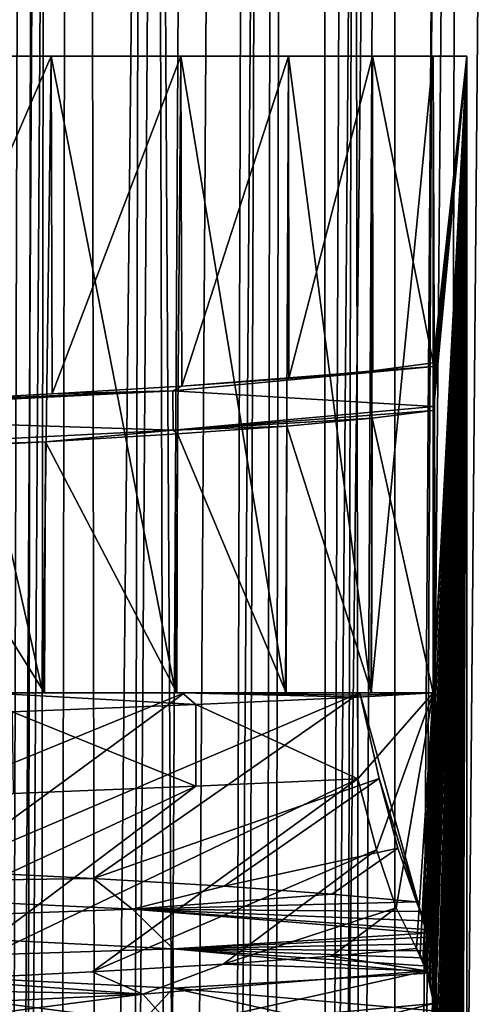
# Model space of a CAD drawing. Header units: millimetres. Extents: x -39 to 39, y -2 to 145.
# Tile 519 of 656: x 11.55 to 12.99, y 64.02 to 67.11. Entities that reach past the tile are written whole.
import ezdxf

# ---------------------------------------------------------------- set-up
doc = ezdxf.new("R2010")
doc.units = ezdxf.units.MM
doc.header["$LTSCALE"] = 65.185185
for name, color, linetype in [('12', 7, 'CONTINUOUS'), ('14', 7, 'CONTINUOUS'), ('457', 7, 'CONTINUOUS'), ('458', 7, 'CONTINUOUS'), ('459', 7, 'CONTINUOUS'), ('460', 7, 'CONTINUOUS'), ('49', 7, 'CONTINUOUS'), ('528', 7, 'CONTINUOUS'), ('529', 7, 'CONTINUOUS'), ('53', 7, 'CONTINUOUS'), ('615', 7, 'CONTINUOUS'), ('616', 7, 'CONTINUOUS'), ('617', 7, 'CONTINUOUS'), ('75', 7, 'CONTINUOUS'), ('83', 7, 'CONTINUOUS')]:
    doc.layers.add(name, color=color, linetype=linetype)

msp = doc.modelspace()

# ---------------------------------------------------------------- linework, layer by layer
at = {"layer": '12', "color": 7, "linetype": 'Continuous'}
for points in [[(11.6881, 121, 12.475), (10.8427, 121, 13.2165), (11.4562, 38.299, 12.2963), (11.6881, 121, 12.475)], [(11.216, 38.2987, -12.5158), (11.6796, 121, -12.483), (11.5869, 38.299, -12.1732), (11.216, 38.2987, -12.5158)], [(11.8202, 38.299, 11.9468), (11.6881, 121, 12.475), (11.4562, 38.299, 12.2963), (11.8202, 38.299, 11.9468)], [(11.6796, 121, -12.483), (12.475, 121, -11.6881), (11.5869, 38.299, -12.1732), (11.6796, 121, -12.483)], [(11.5869, 38.299, -12.1732), (12.475, 121, -11.6881), (11.9473, 38.299, -11.8197), (11.5869, 38.299, -12.1732)], [(12.483, 121, 11.6796), (11.6881, 121, 12.475), (12.1735, 38.299, 11.5866), (12.483, 121, 11.6796)], [(12.1735, 38.299, 11.5866), (11.6881, 121, 12.475), (11.8202, 38.299, 11.9468), (12.1735, 38.299, 11.5866)], [(11.9473, 38.299, -11.8197), (12.475, 121, -11.6881), (12.297, 38.299, -11.4554), (11.9473, 38.299, -11.8197)], [(12.5158, 38.2987, 11.216), (12.483, 121, 11.6796), (12.1735, 38.299, 11.5866), (12.5158, 38.2987, 11.216)], [(12.475, 121, -11.6881), (13.2165, 121, -10.8427), (12.297, 38.299, -11.4554), (12.475, 121, -11.6881)], [(12.297, 38.299, -11.4554), (13.2165, 121, -10.8427), (12.6355, 38.299, -11.0809), (12.297, 38.299, -11.4554)], [(12.6355, 38.299, -11.0809), (13.2165, 121, -10.8427), (12.9627, 38.299, -10.6964), (12.6355, 38.299, -11.0809)], [(12.9627, 38.299, -10.6964), (13.2165, 121, -10.8427), (13.2781, 38.299, -10.3022), (12.9627, 38.299, -10.6964)]]:
    msp.add_3dface(points, dxfattribs=at)
at = {"layer": '14', "color": 7, "linetype": 'Continuous'}
for points in [[(11.082, 144.3929, -10.6533), (11.33, 60.1989, -9.6632), (11.8066, 144.3929, -9.8442), (11.082, 144.3929, -10.6533)], [(11.5657, 60.1989, 9.3798), (11.2153, 60.1989, 9.7961), (11.7292, 144.3929, 9.9362), (11.5657, 60.1989, 9.3798)], [(11.7292, 144.3929, 9.9362), (11.2153, 60.1989, 9.7961), (11.3665, 144.3929, 10.3492), (11.7292, 144.3929, 9.9362)], [(11.33, 60.1989, -9.6632), (11.6752, 60.1989, -9.2431), (11.8066, 144.3929, -9.8442), (11.33, 60.1989, -9.6632)], [(11.9005, 60.1989, 8.9512), (11.5657, 60.1989, 9.3798), (12.0961, 144.3929, 9.4862), (11.9005, 60.1989, 8.9512)], [(12.0961, 144.3929, 9.4862), (11.5657, 60.1989, 9.3798), (11.7292, 144.3929, 9.9362), (12.0961, 144.3929, 9.4862)], [(11.6752, 60.1989, -9.2431), (12.0049, 60.1989, -8.8107), (11.8066, 144.3929, -9.8442), (11.6752, 60.1989, -9.2431)], [(11.8066, 144.3929, -9.8442), (12.0049, 60.1989, -8.8107), (12.4692, 144.3929, -8.9901), (11.8066, 144.3929, -9.8442)], [(12.2195, 60.1989, 8.5106), (11.9005, 60.1989, 8.9512), (12.465, 144.3929, 8.9959), (12.2195, 60.1989, 8.5106)], [(12.465, 144.3929, 8.9959), (11.9005, 60.1989, 8.9512), (12.0961, 144.3929, 9.4862), (12.465, 144.3929, 8.9959)], [(12.0049, 60.1989, -8.8107), (12.3185, 60.1989, -8.3666), (12.4692, 144.3929, -8.9901), (12.0049, 60.1989, -8.8107)], [(12.5221, 60.1989, 8.0588), (12.2195, 60.1989, 8.5106), (12.8333, 144.3929, 8.4622), (12.5221, 60.1989, 8.0588)], [(12.8333, 144.3929, 8.4622), (12.2195, 60.1989, 8.5106), (12.465, 144.3929, 8.9959), (12.8333, 144.3929, 8.4622)], [(12.3185, 60.1989, -8.3666), (12.6157, 60.1989, -7.9114), (12.4692, 144.3929, -8.9901), (12.3185, 60.1989, -8.3666)], [(12.4692, 144.3929, -8.9901), (12.6157, 60.1989, -7.9114), (13.0678, 144.3929, -8.0954), (12.4692, 144.3929, -8.9901)], [(12.8079, 60.1989, 7.5963), (12.5221, 60.1989, 8.0588), (13.1987, 144.3929, 7.8802), (12.8079, 60.1989, 7.5963)], [(13.1987, 144.3929, 7.8802), (12.5221, 60.1989, 8.0588), (12.8333, 144.3929, 8.4622), (13.1987, 144.3929, 7.8802)], [(12.6157, 60.1989, -7.9114), (12.8961, 60.1989, -7.4455), (13.0678, 144.3929, -8.0954), (12.6157, 60.1989, -7.9114)], [(13.0767, 60.1989, 7.1237), (12.8079, 60.1989, 7.5963), (13.5561, 144.3929, 7.2481), (13.0767, 60.1989, 7.1237)], [(13.5561, 144.3929, 7.2481), (12.8079, 60.1989, 7.5963), (13.1987, 144.3929, 7.8802), (13.5561, 144.3929, 7.2481)], [(12.8961, 60.1989, -7.4455), (13.1593, 60.1989, -6.9698), (13.0678, 144.3929, -8.0954), (12.8961, 60.1989, -7.4455)]]:
    msp.add_3dface(points, dxfattribs=at)
at = {"layer": '457', "linetype": 'Continuous'}
for points in [[(11.1683, 67, 6.6531), (11.6443, 67, 5.7801), (9.4541, 67, 6.1749), (11.1683, 67, 6.6531)], [(9.4541, 67, 6.1749), (11.6443, 67, 5.7801), (9.9309, 67, 5.3746), (9.4541, 67, 6.1749)], [(11.6443, 67, -5.7801), (11.1683, 67, -6.6531), (9.4541, 67, -6.1749), (11.6443, 67, -5.7801)], [(9.9309, 67, -5.3746), (11.6443, 67, -5.7801), (9.4541, 67, -6.1749), (9.9309, 67, -5.3746)], [(11.6443, 67, 5.7801), (12.0523, 67, 4.872), (9.9309, 67, 5.3746), (11.6443, 67, 5.7801)], [(9.9309, 67, 5.3746), (12.0523, 67, 4.872), (10.3402, 67, 4.5376), (9.9309, 67, 5.3746)], [(12.0523, 67, -4.872), (11.6443, 67, -5.7801), (9.9309, 67, -5.3746), (12.0523, 67, -4.872)], [(10.3402, 67, -4.5376), (12.0523, 67, -4.872), (9.9309, 67, -5.3746), (10.3402, 67, -4.5376)], [(12.0523, 67, 4.872), (12.3897, 67, 3.9364), (10.3402, 67, 4.5376), (12.0523, 67, 4.872)], [(10.3402, 67, 4.5376), (12.3897, 67, 3.9364), (10.6798, 67, 3.6663), (10.3402, 67, 4.5376)], [(12.3897, 67, -3.9364), (12.0523, 67, -4.872), (10.3402, 67, -4.5376), (12.3897, 67, -3.9364)], [(10.6798, 67, -3.6663), (12.3897, 67, -3.9364), (10.3402, 67, -4.5376), (10.6798, 67, -3.6663)], [(12.3897, 67, 3.9364), (12.6536, 67, 2.9801), (10.6798, 67, 3.6663), (12.3897, 67, 3.9364)], [(10.6798, 67, 3.6663), (12.6536, 67, 2.9801), (10.9469, 67, 2.7703), (10.6798, 67, 3.6663)], [(12.6536, 67, -2.9801), (12.3897, 67, -3.9364), (10.6798, 67, -3.6663), (12.6536, 67, -2.9801)], [(10.9469, 67, -2.7703), (12.6536, 67, -2.9801), (10.6798, 67, -3.6663), (10.9469, 67, -2.7703)], [(12.6536, 67, 2.9801), (12.8452, 67, 2.0005), (10.9469, 67, 2.7703), (12.6536, 67, 2.9801)], [(10.9469, 67, 2.7703), (12.8452, 67, 2.0005), (11.138, 67, 1.8587), (10.9469, 67, 2.7703)], [(12.8452, 67, -2.0005), (12.6536, 67, -2.9801), (10.9469, 67, -2.7703), (12.8452, 67, -2.0005)], [(11.138, 67, -1.8587), (12.8452, 67, -2.0005), (10.9469, 67, -2.7703), (11.138, 67, -1.8587)], [(12.8452, 67, 2.0005), (12.95, 67), (11.138, 67, 1.8587), (12.8452, 67, 2.0005)], [(11.2533, 67, -0.9344), (12.8452, 67, -2.0005), (11.138, 67, -1.8587), (11.2533, 67, -0.9344)], [(11.138, 67, 1.8587), (12.95, 67), (11.2533, 67, 0.9344), (11.138, 67, 1.8587)], [(11.2916, 67), (12.8452, 67, -2.0005), (11.2533, 67, -0.9344), (11.2916, 67)], [(11.2533, 67, 0.9344), (12.95, 67), (11.2916, 67), (11.2533, 67, 0.9344)], [(12.95, 67), (12.8452, 67, -2.0005), (11.2916, 67), (12.95, 67)]]:
    msp.add_3dface(points, dxfattribs=at)
at = {"layer": '458', "linetype": 'Continuous'}
for points in [[(11.1303, 65, -6.7165), (11.1683, 67, -6.6531), (11.6184, 65, -5.832), (11.1303, 65, -6.7165)], [(11.6443, 67, 5.7801), (11.1683, 67, 6.6531), (11.1739, 65.9147, 6.6441), (11.6443, 67, 5.7801)], [(11.1683, 67, -6.6531), (11.6443, 67, -5.7801), (11.6184, 65, -5.832), (11.1683, 67, -6.6531)], [(11.6474, 65.939, 5.7739), (11.6443, 67, 5.7801), (11.1739, 65.9147, 6.6441), (11.6474, 65.939, 5.7739)], [(11.6184, 65, -5.832), (11.6443, 67, -5.7801), (12.0356, 65, -4.9132), (11.6184, 65, -5.832)], [(12.0523, 67, 4.872), (11.6443, 67, 5.7801), (11.6474, 65.939, 5.7739), (12.0523, 67, 4.872)], [(11.6443, 67, -5.7801), (12.0523, 67, -4.872), (12.0356, 65, -4.9132), (11.6443, 67, -5.7801)], [(12.0546, 65.9633, 4.8668), (12.0523, 67, 4.872), (11.6474, 65.939, 5.7739), (12.0546, 65.9633, 4.8668)], [(12.0356, 65, -4.9132), (12.0523, 67, -4.872), (12.3809, 65, -3.9641), (12.0356, 65, -4.9132)], [(12.3897, 67, 3.9364), (12.0523, 67, 4.872), (12.0546, 65.9633, 4.8668), (12.3897, 67, 3.9364)], [(12.0523, 67, -4.872), (12.3897, 67, -3.9364), (12.3809, 65, -3.9641), (12.0523, 67, -4.872)], [(12.3914, 65.9877, 3.9311), (12.3897, 67, 3.9364), (12.0546, 65.9633, 4.8668), (12.3914, 65.9877, 3.9311)], [(12.3809, 65, -3.9641), (12.3897, 67, -3.9364), (12.6504, 65, -2.994), (12.3809, 65, -3.9641)], [(12.6536, 67, 2.9801), (12.3897, 67, 3.9364), (12.3914, 65.9877, 3.9311), (12.6536, 67, 2.9801)], [(12.3897, 67, -3.9364), (12.6536, 67, -2.9801), (12.6504, 65, -2.994), (12.3897, 67, -3.9364)], [(12.6552, 66.012, 2.974), (12.6536, 67, 2.9801), (12.3914, 65.9877, 3.9311), (12.6552, 66.012, 2.974)], [(12.6536, 67, -2.9801), (12.8452, 67, -2.0005), (12.6504, 65, -2.994), (12.6536, 67, -2.9801)], [(12.6504, 65, -2.994), (12.8452, 67, -2.0005), (12.8452, 65, -2.0005), (12.6504, 65, -2.994)], [(12.8452, 67, 2.0005), (12.6536, 67, 2.9801), (12.8452, 66.0363, 2.0005), (12.8452, 67, 2.0005)], [(12.8452, 66.0363, 2.0005), (12.6536, 67, 2.9801), (12.6552, 66.012, 2.974), (12.8452, 66.0363, 2.0005)], [(12.3845, 65.8382, 3.9529), (12.651, 65, 2.9912), (12.6526, 65.8628, 2.9851), (12.3845, 65.8382, 3.9529)], [(12.651, 65, 2.9912), (12.8452, 65, 2.0005), (12.6526, 65.8628, 2.9851), (12.651, 65, 2.9912)], [(12.8452, 65, 2.0005), (12.8452, 65.8873, 2.0005), (12.6526, 65.8628, 2.9851), (12.8452, 65, 2.0005)], [(12.0417, 65.8135, 4.8986), (12.3828, 65, 3.9582), (12.3845, 65.8382, 3.9529), (12.0417, 65.8135, 4.8986)], [(12.3828, 65, 3.9582), (12.651, 65, 2.9912), (12.3845, 65.8382, 3.9529), (12.3828, 65, 3.9582)], [(11.6271, 65.7889, 5.8146), (12.0392, 65, 4.9043), (12.0417, 65.8135, 4.8986), (11.6271, 65.7889, 5.8146)], [(12.0392, 65, 4.9043), (12.3828, 65, 3.9582), (12.0417, 65.8135, 4.8986), (12.0392, 65, 4.9043)], [(11.1449, 65.7644, 6.6926), (11.6239, 65, 5.8211), (11.6271, 65.7889, 5.8146), (11.1449, 65.7644, 6.6926)], [(11.6239, 65, 5.8211), (12.0392, 65, 4.9043), (11.6271, 65.7889, 5.8146), (11.6239, 65, 5.8211)], [(11.1385, 65, 6.7029), (11.6239, 65, 5.8211), (11.1449, 65.7644, 6.6926), (11.1385, 65, 6.7029)]]:
    msp.add_3dface(points, dxfattribs=at)
at = {"layer": '459', "linetype": 'Continuous'}
for points in [[(10.5761, 65, -7.5595), (11.1303, 65, -6.7165), (12.0636, 65, -7.3044), (10.5761, 65, -7.5595)], [(11.4505, 65, -8.1618), (10.5761, 65, -7.5595), (12.0636, 65, -7.3044), (11.4505, 65, -8.1618)], [(11.1385, 65, 6.7029), (10.5867, 65, 7.5447), (12.0559, 65, 7.3848), (11.1385, 65, 6.7029)], [(12.0559, 65, 7.3848), (10.5867, 65, 7.5447), (11.44, 65, 8.2372), (12.0559, 65, 7.3848)], [(11.1303, 65, -6.7165), (11.6184, 65, -5.832), (12.6147, 65, -6.3975), (11.1303, 65, -6.7165)], [(11.1303, 65, -6.7165), (12.6147, 65, -6.3975), (12.0636, 65, -7.3044), (11.1303, 65, -6.7165)], [(11.6239, 65, 5.8211), (11.1385, 65, 6.7029), (12.6102, 65, 6.4834), (11.6239, 65, 5.8211)], [(12.6102, 65, 6.4834), (11.1385, 65, 6.7029), (12.0559, 65, 7.3848), (12.6102, 65, 6.4834)], [(11.6184, 65, -5.832), (12.0356, 65, -4.9132), (12.6147, 65, -6.3975), (11.6184, 65, -5.832)], [(12.0392, 65, 4.9043), (11.6239, 65, 5.8211), (12.6102, 65, 6.4834), (12.0392, 65, 4.9043)], [(12.0356, 65, -4.9132), (12.3809, 65, -3.9641), (12.6147, 65, -6.3975), (12.0356, 65, -4.9132)], [(12.3828, 65, 3.9582), (12.0392, 65, 4.9043), (12.6102, 65, 6.4834), (12.3828, 65, 3.9582)], [(12.3809, 65, -3.9641), (12.6504, 65, -2.994), (12.6147, 65, -6.3975), (12.3809, 65, -3.9641)], [(12.651, 65, 2.9912), (12.3828, 65, 3.9582), (12.6102, 65, 6.4834), (12.651, 65, 2.9912)], [(12.8452, 65, 2.0005), (12.651, 65, 2.9912), (12.6102, 65, 6.4834), (12.8452, 65, 2.0005)], [(12.6504, 65, -2.994), (12.8452, 65, -2.0005), (12.6147, 65, -6.3975), (12.6504, 65, -2.994)]]:
    msp.add_3dface(points, dxfattribs=at)
at = {"layer": '460', "linetype": 'Continuous'}
for points in [[(12.0988, 64.9638, 7.4336), (11.5224, 64.9405, 8.2991), (12.0986, 64.7074, 7.4339), (12.0988, 64.9638, 7.4336)], [(12.6076, 64.7306, 6.5337), (12.0988, 64.9638, 7.4336), (12.0986, 64.7074, 7.4339), (12.6076, 64.7306, 6.5337)], [(12.6076, 64.987, 6.5337), (12.0988, 64.9638, 7.4336), (12.6076, 64.7306, 6.5337), (12.6076, 64.987, 6.5337)], [(12.0986, 64.7074, 7.4339), (11.5224, 64.9405, 8.2991), (11.5254, 64.6842, 8.2948), (12.0986, 64.7074, 7.4339)]]:
    msp.add_3dface(points, dxfattribs=at)
at = {"layer": '49', "color": 7, "linetype": 'Continuous'}
msp.add_3dface([(11.0473, 121, -13.4658), (11.9001, 121, -12.7184), (11.4143, 38.2987, -12.7276), (11.0473, 121, -13.4658)], dxfattribs=at)
at = {"layer": '528', "linetype": 'Continuous'}
for points in [[(12.95, 67), (12.8452, 65, 2.0005), (12.8034, 64.1788, 2.798), (12.95, 67)], [(12.8122, 62.1593, 2.6303), (12.95, 67), (12.8034, 62.1788, 2.798), (12.8122, 62.1593, 2.6303)], [(12.95, 67), (12.8495, 63.9313, 1.9186), (12.8034, 62.1788, 2.798), (12.95, 67)], [(12.8122, 64.1593, 2.6303), (12.95, 67), (12.8034, 64.1788, 2.798), (12.8122, 64.1593, 2.6303)], [(12.8194, 62.1403, 2.4914), (12.95, 67), (12.8122, 62.1593, 2.6303), (12.8194, 62.1403, 2.4914)], [(12.8194, 64.1403, 2.4914), (12.95, 67), (12.8122, 64.1593, 2.6303), (12.8194, 64.1403, 2.4914)], [(12.8239, 60.1271, 2.4063), (12.95, 67), (12.8174, 60.1459, 2.5302), (12.8239, 60.1271, 2.4063)], [(12.8174, 60.1459, 2.5302), (12.95, 67), (12.8495, 61.9313, 1.9186), (12.8174, 60.1459, 2.5302)], [(12.8238, 62.1273, 2.4074), (12.95, 67), (12.8194, 62.1403, 2.4914), (12.8238, 62.1273, 2.4074)], [(12.8238, 64.1273, 2.4074), (12.95, 67), (12.8194, 64.1403, 2.4914), (12.8238, 64.1273, 2.4074)], [(12.8255, 62.1219, 2.3749), (12.95, 67), (12.8238, 62.1273, 2.4074), (12.8255, 62.1219, 2.3749)], [(12.8255, 64.1219, 2.3749), (12.95, 67), (12.8238, 64.1273, 2.4074), (12.8255, 64.1219, 2.3749)], [(12.8258, 60.1211, 2.3701), (12.95, 67), (12.8239, 60.1271, 2.4063), (12.8258, 60.1211, 2.3701)], [(12.8308, 58.1041, 2.2745), (12.95, 67), (12.8255, 58.1219, 2.3749), (12.8308, 58.1041, 2.2745)], [(12.8255, 58.1219, 2.3749), (12.95, 67), (12.8507, 59.9641, 1.8954), (12.8255, 58.1219, 2.3749)], [(12.8308, 62.1041, 2.2745), (12.95, 67), (12.8255, 62.1219, 2.3749), (12.8308, 62.1041, 2.2745)], [(12.8308, 64.1041, 2.2745), (12.95, 67), (12.8255, 64.1219, 2.3749), (12.8308, 64.1041, 2.2745)], [(12.8326, 60.0973, 2.24), (12.95, 67), (12.8258, 60.1211, 2.3701), (12.8326, 60.0973, 2.24)], [(12.8355, 56.0857, 2.184), (12.95, 67), (12.8308, 56.1041, 2.2745), (12.8355, 56.0857, 2.184)], [(12.8308, 56.1041, 2.2745), (12.95, 67), (12.8503, 57.9766, 1.9023), (12.8308, 56.1041, 2.2745)], [(12.8355, 58.0857, 2.184), (12.95, 67), (12.8308, 58.1041, 2.2745), (12.8355, 58.0857, 2.184)], [(12.8355, 62.0857, 2.184), (12.95, 67), (12.8308, 62.1041, 2.2745), (12.8355, 62.0857, 2.184)], [(12.8355, 64.0857, 2.184), (12.95, 67), (12.8308, 64.1041, 2.2745), (12.8355, 64.0857, 2.184)], [(12.8386, 60.0723, 2.1254), (12.95, 67), (12.8326, 60.0973, 2.24), (12.8386, 60.0723, 2.1254)], [(12.8401, 56.0654, 2.0979), (12.95, 67), (12.8355, 56.0857, 2.184), (12.8401, 56.0654, 2.0979)], [(12.8401, 58.0654, 2.0979), (12.95, 67), (12.8355, 58.0857, 2.184), (12.8401, 58.0654, 2.0979)], [(12.8401, 62.0654, 2.0979), (12.95, 67), (12.8355, 62.0857, 2.184), (12.8401, 62.0654, 2.0979)], [(12.8401, 64.0654, 2.0979), (12.95, 67), (12.8355, 64.0857, 2.184), (12.8401, 64.0654, 2.0979)], [(12.8413, 54.059, 2.0739), (12.95, 67), (12.8369, 54.0797, 2.1572), (12.8413, 54.059, 2.0739)], [(12.8369, 54.0797, 2.1572), (12.95, 67), (12.8503, 55.9766, 1.9023), (12.8369, 54.0797, 2.1572)], [(12.8439, 60.0445, 2.0248), (12.95, 67), (12.8386, 60.0723, 2.1254), (12.8439, 60.0445, 2.0248)], [(12.8442, 48.0424, 2.0183), (12.95, 67), (12.8401, 48.0654, 2.0979), (12.8442, 48.0424, 2.0183)], [(12.8401, 48.0654, 2.0979), (12.95, 67), (12.8503, 49.9766, 1.9023), (12.8401, 48.0654, 2.0979)], [(12.8442, 50.0424, 2.0183), (12.95, 67), (12.8401, 50.0654, 2.0979), (12.8442, 50.0424, 2.0183)], [(12.8401, 50.0654, 2.0979), (12.95, 67), (12.8503, 51.9766, 1.9023), (12.8401, 50.0654, 2.0979)], [(12.8442, 52.0424, 2.0183), (12.95, 67), (12.8401, 52.0654, 2.0979), (12.8442, 52.0424, 2.0183)], [(12.8401, 52.0654, 2.0979), (12.95, 67), (12.8505, 53.9599, 1.899), (12.8401, 52.0654, 2.0979)], [(12.8442, 56.0424, 2.0183), (12.95, 67), (12.8401, 56.0654, 2.0979), (12.8442, 56.0424, 2.0183)], [(12.8442, 58.0424, 2.0183), (12.95, 67), (12.8401, 58.0654, 2.0979), (12.8442, 58.0424, 2.0183)], [(12.8442, 62.0424, 2.0183), (12.95, 67), (12.8401, 62.0654, 2.0979), (12.8442, 62.0424, 2.0183)], [(12.8442, 64.0424, 2.0183), (12.95, 67), (12.8401, 64.0654, 2.0979), (12.8442, 64.0424, 2.0183)], [(12.8454, 54.0346, 1.9958), (12.95, 67), (12.8413, 54.059, 2.0739), (12.8454, 54.0346, 1.9958)], [(12.8475, 38.0187, 1.9567), (12.95, 67), (12.8436, 38.046, 2.0295), (12.8475, 38.0187, 1.9567)], [(12.8436, 38.046, 2.0295), (12.95, 67), (12.8503, 39.9766, 1.9023), (12.8436, 38.046, 2.0295)], [(12.8474, 44.0192, 1.958), (12.95, 67), (12.8438, 44.0451, 2.0267), (12.8474, 44.0192, 1.958)], [(12.8438, 44.0451, 2.0267), (12.95, 67), (12.8503, 45.9766, 1.9023), (12.8438, 44.0451, 2.0267)], [(12.8467, 60.0247, 1.9705), (12.95, 67), (12.8439, 60.0445, 2.0248), (12.8467, 60.0247, 1.9705)], [(12.8467, 40.0248, 1.9707), (12.95, 67), (12.8442, 40.0424, 2.0183), (12.8467, 40.0248, 1.9707)], [(12.8442, 40.0424, 2.0183), (12.95, 67), (12.8503, 41.9766, 1.9023), (12.8442, 40.0424, 2.0183)], [(12.8467, 42.0248, 1.9707), (12.95, 67), (12.8442, 42.0424, 2.0183), (12.8467, 42.0248, 1.9707)], [(12.8442, 42.0424, 2.0183), (12.95, 67), (12.8501, 43.9849, 1.907), (12.8442, 42.0424, 2.0183)], [(12.8467, 46.0248, 1.9707), (12.95, 67), (12.8442, 46.0424, 2.0183), (12.8467, 46.0248, 1.9707)], [(12.8442, 46.0424, 2.0183), (12.95, 67), (12.8503, 47.9766, 1.9023), (12.8442, 46.0424, 2.0183)], [(12.8467, 48.0248, 1.9707), (12.95, 67), (12.8442, 48.0424, 2.0183), (12.8467, 48.0248, 1.9707)], [(12.8467, 50.0248, 1.9707), (12.95, 67), (12.8442, 50.0424, 2.0183), (12.8467, 50.0248, 1.9707)], [(12.8467, 52.0248, 1.9707), (12.95, 67), (12.8442, 52.0424, 2.0183), (12.8467, 52.0248, 1.9707)], [(12.8467, 56.0248, 1.9707), (12.95, 67), (12.8442, 56.0424, 2.0183), (12.8467, 56.0248, 1.9707)], [(12.8467, 58.0248, 1.9707), (12.95, 67), (12.8442, 58.0424, 2.0183), (12.8467, 58.0248, 1.9707)], [(12.8467, 62.0248, 1.9707), (12.95, 67), (12.8442, 62.0424, 2.0183), (12.8467, 62.0248, 1.9707)], [(12.8467, 64.0248, 1.9707), (12.95, 67), (12.8442, 64.0424, 2.0183), (12.8467, 64.0248, 1.9707)], [(12.95, 67), (12.8452, 67, 2.0005), (12.8452, 66.0363, 2.0005), (12.95, 67)], [(12.95, 67), (12.8452, 66.0363, 2.0005), (12.8467, 66.0248, 1.9706), (12.95, 67)], [(12.8452, 65, 2.0005), (12.95, 67), (12.8476, 65.9091, 1.953), (12.8452, 65, 2.0005)], [(12.8467, 54.025, 1.971), (12.95, 67), (12.8454, 54.0346, 1.9958), (12.8467, 54.025, 1.971)], [(12.8478, 40.0153, 1.9499), (12.95, 67), (12.8467, 40.0248, 1.9707), (12.8478, 40.0153, 1.9499)], [(12.8478, 42.0153, 1.9499), (12.95, 67), (12.8467, 42.0248, 1.9707), (12.8478, 42.0153, 1.9499)], [(12.8478, 46.0153, 1.9499), (12.95, 67), (12.8467, 46.0248, 1.9707), (12.8478, 46.0153, 1.9499)], [(12.8478, 48.0153, 1.9499), (12.95, 67), (12.8467, 48.0248, 1.9707), (12.8478, 48.0153, 1.9499)], [(12.8478, 50.0153, 1.9499), (12.95, 67), (12.8467, 50.0248, 1.9707), (12.8478, 50.0153, 1.9499)], [(12.8478, 52.0153, 1.9499), (12.95, 67), (12.8467, 52.0248, 1.9707), (12.8478, 52.0153, 1.9499)], [(12.8488, 54.0048, 1.9309), (12.95, 67), (12.8467, 54.025, 1.971), (12.8488, 54.0048, 1.9309)], [(12.8478, 56.0153, 1.9499), (12.95, 67), (12.8467, 56.0248, 1.9707), (12.8478, 56.0153, 1.9499)], [(12.8478, 58.0153, 1.9499), (12.95, 67), (12.8467, 58.0248, 1.9707), (12.8478, 58.0153, 1.9499)], [(12.8479, 60.0141, 1.9474), (12.95, 67), (12.8467, 60.0247, 1.9705), (12.8479, 60.0141, 1.9474)], [(12.8478, 62.0153, 1.9499), (12.95, 67), (12.8467, 62.0248, 1.9707), (12.8478, 62.0153, 1.9499)], [(12.8478, 64.0153, 1.9499), (12.95, 67), (12.8467, 64.0248, 1.9707), (12.8478, 64.0153, 1.9499)], [(12.8482, 66.012, 1.9432), (12.95, 67), (12.8467, 66.0248, 1.9706), (12.8482, 66.012, 1.9432)], [(12.8501, 43.9849, 1.907), (12.95, 67), (12.8474, 44.0192, 1.958), (12.8501, 43.9849, 1.907)], [(12.95, 38), (12.95, 67), (12.8475, 38.0187, 1.9567), (12.95, 38)], [(12.8476, 65.9091, 1.953), (12.95, 67), (12.8498, 65.9372, 1.9121), (12.8476, 65.9091, 1.953)], [(12.8503, 39.9766, 1.9023), (12.95, 67), (12.8478, 40.0153, 1.9499), (12.8503, 39.9766, 1.9023)], [(12.8503, 41.9766, 1.9023), (12.95, 67), (12.8478, 42.0153, 1.9499), (12.8503, 41.9766, 1.9023)], [(12.8503, 45.9766, 1.9023), (12.95, 67), (12.8478, 46.0153, 1.9499), (12.8503, 45.9766, 1.9023)], [(12.8503, 47.9766, 1.9023), (12.95, 67), (12.8478, 48.0153, 1.9499), (12.8503, 47.9766, 1.9023)], [(12.8503, 49.9766, 1.9023), (12.95, 67), (12.8478, 50.0153, 1.9499), (12.8503, 49.9766, 1.9023)], [(12.8503, 51.9766, 1.9023), (12.95, 67), (12.8478, 52.0153, 1.9499), (12.8503, 51.9766, 1.9023)], [(12.8503, 55.9766, 1.9023), (12.95, 67), (12.8478, 56.0153, 1.9499), (12.8503, 55.9766, 1.9023)], [(12.8503, 57.9766, 1.9023), (12.95, 67), (12.8478, 58.0153, 1.9499), (12.8503, 57.9766, 1.9023)], [(12.8503, 61.9766, 1.9023), (12.95, 67), (12.8478, 62.0153, 1.9499), (12.8503, 61.9766, 1.9023)], [(12.8503, 63.9766, 1.9023), (12.95, 67), (12.8478, 64.0153, 1.9499), (12.8503, 63.9766, 1.9023)], [(12.8507, 59.9641, 1.8954), (12.95, 67), (12.8479, 60.0141, 1.9474), (12.8507, 59.9641, 1.8954)], [(12.8503, 65.978, 1.9026), (12.95, 67), (12.8482, 66.012, 1.9432), (12.8503, 65.978, 1.9026)], [(12.8505, 53.9599, 1.899), (12.95, 67), (12.8488, 54.0048, 1.9309), (12.8505, 53.9599, 1.899)], [(12.8495, 61.9313, 1.9186), (12.95, 67), (12.8503, 61.9766, 1.9023), (12.8495, 61.9313, 1.9186)], [(12.8495, 63.9313, 1.9186), (12.95, 67), (12.8503, 63.9766, 1.9023), (12.8495, 63.9313, 1.9186)], [(12.8498, 65.9372, 1.9121), (12.95, 67), (12.8503, 65.978, 1.9026), (12.8498, 65.9372, 1.9121)], [(12.8467, 65.9, 1.9713), (12.8452, 65, 2.0005), (12.8476, 65.9091, 1.953), (12.8467, 65.9, 1.9713)], [(12.8452, 65.8873, 2.0005), (12.8452, 65, 2.0005), (12.8467, 65.9, 1.9713), (12.8452, 65.8873, 2.0005)], [(12.8452, 65, 2.0005), (12.6076, 64.987, 6.5337), (12.6076, 64.7306, 6.5337), (12.8452, 65, 2.0005)], [(12.6076, 64.987, 6.5337), (12.8452, 65, 2.0005), (12.6089, 64.9935, 6.5085), (12.6076, 64.987, 6.5337)], [(12.8452, 65, 2.0005), (12.6076, 64.7306, 6.5337), (12.6665, 64.5078, 5.4086), (12.8452, 65, 2.0005)], [(12.8452, 65, 2.0005), (12.6102, 65, 6.4834), (12.6089, 64.9935, 6.5085), (12.8452, 65, 2.0005)], [(12.7287, 64.3251, 4.222), (12.8452, 65, 2.0005), (12.6665, 64.5078, 5.4086), (12.7287, 64.3251, 4.222)], [(12.7927, 64.1975, 3.001), (12.8452, 65, 2.0005), (12.7287, 64.3251, 4.222), (12.7927, 64.1975, 3.001)], [(12.8034, 64.1788, 2.798), (12.8452, 65, 2.0005), (12.7927, 64.1975, 3.001), (12.8034, 64.1788, 2.798)]]:
    msp.add_3dface(points, dxfattribs=at)
at = {"layer": '529', "linetype": 'Continuous'}
for points in [[(12.8452, 67, -2.0005), (12.95, 67), (12.95, 38), (12.8452, 67, -2.0005)], [(12.8452, 65, -2.0005), (12.8452, 67, -2.0005), (12.85, 64.0799, -1.9079), (12.8452, 65, -2.0005)], [(12.8452, 67, -2.0005), (12.95, 38), (12.85, 64.0799, -1.9079), (12.8452, 67, -2.0005)], [(12.6147, 65, -6.3975), (12.8452, 65, -2.0005), (12.8134, 64.284, -2.6061), (12.6147, 65, -6.3975)], [(12.6746, 64.7309, -5.2554), (12.6147, 65, -6.3975), (12.8134, 64.284, -2.6061), (12.6746, 64.7309, -5.2554)], [(12.8134, 64.284, -2.6061), (12.8452, 65, -2.0005), (12.8208, 64.2574, -2.4657), (12.8134, 64.284, -2.6061)], [(12.8208, 64.2574, -2.4657), (12.8452, 65, -2.0005), (12.8239, 64.2453, -2.4066), (12.8208, 64.2574, -2.4657)], [(12.8239, 64.2453, -2.4066), (12.8452, 65, -2.0005), (12.8267, 64.2335, -2.3522), (12.8239, 64.2453, -2.4066)], [(12.8267, 64.2335, -2.3522), (12.8452, 65, -2.0005), (12.8317, 64.2116, -2.2573), (12.8267, 64.2335, -2.3522)], [(12.8317, 64.2116, -2.2573), (12.8452, 65, -2.0005), (12.8361, 64.19, -2.1729), (12.8317, 64.2116, -2.2573)], [(12.8361, 64.19, -2.1729), (12.8452, 65, -2.0005), (12.8404, 64.1667, -2.0922), (12.8361, 64.19, -2.1729)], [(12.8404, 64.1667, -2.0922), (12.8452, 65, -2.0005), (12.8443, 64.1414, -2.0178), (12.8404, 64.1667, -2.0922)], [(12.8443, 64.1414, -2.0178), (12.8452, 65, -2.0005), (12.8468, 64.1215, -1.9701), (12.8443, 64.1414, -2.0178)], [(12.8468, 64.1215, -1.9701), (12.8452, 65, -2.0005), (12.8476, 64.1139, -1.9548), (12.8468, 64.1215, -1.9701)], [(12.8476, 64.1139, -1.9548), (12.8452, 65, -2.0005), (12.85, 64.0799, -1.9079), (12.8476, 64.1139, -1.9548)], [(12.7339, 64.5123, -4.1232), (12.6746, 64.7309, -5.2554), (12.8042, 64.3133, -2.7817), (12.7339, 64.5123, -4.1232)], [(12.8042, 64.3133, -2.7817), (12.6746, 64.7309, -5.2554), (12.8134, 64.284, -2.6061), (12.8042, 64.3133, -2.7817)], [(12.7927, 64.3442, -3.001), (12.7339, 64.5123, -4.1232), (12.8042, 64.3133, -2.7817), (12.7927, 64.3442, -3.001)], [(12.85, 64.0799, -1.9079), (12.95, 38), (12.8499, 64.0335, -1.9103), (12.85, 64.0799, -1.9079)], [(12.8499, 64.0335, -1.9103), (12.95, 38), (12.8473, 64.0017, -1.9603), (12.8499, 64.0335, -1.9103)]]:
    msp.add_3dface(points, dxfattribs=at)
at = {"layer": '53', "color": 7, "linetype": 'Continuous'}
for points in [[(13.4658, 121, 11.0473), (12.7184, 121, 11.9001), (12.7276, 38.2987, 11.4143), (13.4658, 121, 11.0473)], [(13.4658, 121, 11.0473), (12.7276, 38.2987, 11.4143), (13.2928, 38.2988, 10.7509), (13.4658, 121, 11.0473)]]:
    msp.add_3dface(points, dxfattribs=at)
at = {"layer": '615', "linetype": 'Continuous'}
for points in [[(11.4505, 65, -8.1618), (12.0636, 65, -7.3044), (10.7553, 64.4656, -7.5487), (11.4505, 65, -8.1618)], [(10.7553, 64.4656, -7.5487), (12.0636, 65, -7.3044), (11.2995, 64.4413, -6.7068), (10.7553, 64.4656, -7.5487)], [(12.0636, 65, -7.3044), (12.6147, 65, -6.3975), (11.2995, 64.4413, -6.7068), (12.0636, 65, -7.3044)], [(11.2995, 64.4413, -6.7068), (12.6147, 65, -6.3975), (11.7779, 64.417, -5.8258), (11.2995, 64.4413, -6.7068)], [(12.6147, 65, -6.3975), (12.6746, 64.7309, -5.2554), (11.7779, 64.417, -5.8258), (12.6147, 65, -6.3975)], [(12.6076, 64.7306, 6.5337), (12.0986, 64.7074, 7.4339), (11.2919, 64.0999, 6.7195), (12.6076, 64.7306, 6.5337)], [(11.773, 64.1243, 5.8358), (12.6076, 64.7306, 6.5337), (11.2919, 64.0999, 6.7195), (11.773, 64.1243, 5.8358)], [(12.6665, 64.5078, 5.4086), (12.6076, 64.7306, 6.5337), (11.773, 64.1243, 5.8358), (12.6665, 64.5078, 5.4086)], [(11.7779, 64.417, -5.8258), (12.6746, 64.7309, -5.2554), (12.1878, 64.3927, -4.911), (11.7779, 64.417, -5.8258)], [(12.6746, 64.7309, -5.2554), (12.7339, 64.5123, -4.1232), (12.1878, 64.3927, -4.911), (12.6746, 64.7309, -5.2554)], [(12.0986, 64.7074, 7.4339), (11.5254, 64.6842, 8.2948), (10.7447, 64.0756, 7.5639), (12.0986, 64.7074, 7.4339)], [(11.2919, 64.0999, 6.7195), (12.0986, 64.7074, 7.4339), (10.7447, 64.0756, 7.5639), (11.2919, 64.0999, 6.7195)], [(12.185, 64.1487, 4.9178), (12.6665, 64.5078, 5.4086), (11.773, 64.1243, 5.8358), (12.185, 64.1487, 4.9178)], [(12.7287, 64.3251, 4.222), (12.6665, 64.5078, 5.4086), (12.185, 64.1487, 4.9178), (12.7287, 64.3251, 4.222)], [(12.1878, 64.3927, -4.911), (12.7339, 64.5123, -4.1232), (12.5267, 64.3684, -3.9675), (12.1878, 64.3927, -4.911)], [(12.7339, 64.5123, -4.1232), (12.7927, 64.3442, -3.001), (12.5267, 64.3684, -3.9675), (12.7339, 64.5123, -4.1232)], [(12.5256, 64.1731, 3.971), (12.7287, 64.3251, 4.222), (12.185, 64.1487, 4.9178), (12.5256, 64.1731, 3.971)], [(12.7927, 64.1975, 3.001), (12.7287, 64.3251, 4.222), (12.5256, 64.1731, 3.971), (12.7927, 64.1975, 3.001)]]:
    msp.add_3dface(points, dxfattribs=at)
at = {"layer": '616', "linetype": 'Continuous'}
for points in [[(12.8467, 66.0248, 1.9706), (12.0546, 65.9633, 4.8668), (12.0272, 65.949, 4.9259), (12.8467, 66.0248, 1.9706)], [(12.8467, 65.9, 1.9713), (12.8467, 66.0248, 1.9706), (12.0272, 65.949, 4.9259), (12.8467, 65.9, 1.9713)], [(12.3914, 65.9877, 3.9311), (12.0546, 65.9633, 4.8668), (12.8467, 66.0248, 1.9706), (12.3914, 65.9877, 3.9311)], [(12.6552, 66.012, 2.974), (12.3914, 65.9877, 3.9311), (12.8467, 66.0248, 1.9706), (12.6552, 66.012, 2.974)], [(12.8452, 66.0363, 2.0005), (12.6552, 66.012, 2.974), (12.8467, 66.0248, 1.9706), (12.8452, 66.0363, 2.0005)], [(12.8467, 65.9, 1.9713), (12.8476, 65.9091, 1.953), (12.8467, 66.0248, 1.9706), (12.8467, 65.9, 1.9713)], [(12.8476, 65.9091, 1.953), (12.8482, 66.012, 1.9432), (12.8467, 66.0248, 1.9706), (12.8476, 65.9091, 1.953)], [(12.8476, 65.9091, 1.953), (12.8498, 65.9372, 1.9121), (12.8482, 66.012, 1.9432), (12.8476, 65.9091, 1.953)], [(12.8498, 65.9372, 1.9121), (12.8503, 65.978, 1.9026), (12.8482, 66.012, 1.9432), (12.8498, 65.9372, 1.9121)], [(12.0546, 65.9633, 4.8668), (11.6474, 65.939, 5.7739), (12.0272, 65.949, 4.9259), (12.0546, 65.9633, 4.8668)], [(12.0272, 65.949, 4.9259), (10.6359, 65.8905, 7.4751), (10.539, 65.8737, 7.6059), (12.0272, 65.949, 4.9259)], [(12.0272, 65.949, 4.9259), (10.539, 65.8737, 7.6059), (12.0273, 65.8252, 4.9259), (12.0272, 65.949, 4.9259)], [(11.1739, 65.9147, 6.6441), (10.6359, 65.8905, 7.4751), (12.0272, 65.949, 4.9259), (11.1739, 65.9147, 6.6441)], [(11.6474, 65.939, 5.7739), (11.1739, 65.9147, 6.6441), (12.0272, 65.949, 4.9259), (11.6474, 65.939, 5.7739)], [(12.8467, 65.9, 1.9713), (12.0272, 65.949, 4.9259), (12.0273, 65.8252, 4.9259), (12.8467, 65.9, 1.9713)], [(12.8452, 65.8873, 2.0005), (12.8467, 65.9, 1.9713), (12.0273, 65.8252, 4.9259), (12.8452, 65.8873, 2.0005)], [(12.0273, 65.8252, 4.9259), (10.539, 65.8737, 7.6059), (10.5389, 65.7499, 7.606), (12.0273, 65.8252, 4.9259)], [(12.6526, 65.8628, 2.9851), (12.8452, 65.8873, 2.0005), (12.0273, 65.8252, 4.9259), (12.6526, 65.8628, 2.9851)], [(12.3845, 65.8382, 3.9529), (12.6526, 65.8628, 2.9851), (12.0273, 65.8252, 4.9259), (12.3845, 65.8382, 3.9529)], [(12.0417, 65.8135, 4.8986), (12.3845, 65.8382, 3.9529), (12.0273, 65.8252, 4.9259), (12.0417, 65.8135, 4.8986)], [(11.6271, 65.7889, 5.8146), (12.0273, 65.8252, 4.9259), (10.5389, 65.7499, 7.606), (11.6271, 65.7889, 5.8146)], [(11.6271, 65.7889, 5.8146), (12.0417, 65.8135, 4.8986), (12.0273, 65.8252, 4.9259), (11.6271, 65.7889, 5.8146)], [(11.1449, 65.7644, 6.6926), (11.6271, 65.7889, 5.8146), (10.5389, 65.7499, 7.606), (11.1449, 65.7644, 6.6926)], [(11.2995, 64.4413, -6.7068), (11.7779, 64.417, -5.8258), (10.3105, 64.3966, -7.9965), (11.2995, 64.4413, -6.7068)], [(11.7779, 64.417, -5.8258), (11.8996, 64.3212, -5.3525), (10.3105, 64.3966, -7.9965), (11.7779, 64.417, -5.8258)], [(11.7779, 64.417, -5.8258), (12.1878, 64.3927, -4.911), (11.8996, 64.3212, -5.3525), (11.7779, 64.417, -5.8258)], [(11.8996, 64.3212, -5.3525), (10.5392, 64.2717, -7.6055), (10.3105, 64.3966, -7.9965), (11.8996, 64.3212, -5.3525)], [(12.1878, 64.3927, -4.911), (12.5267, 64.3684, -3.9675), (11.8996, 64.3212, -5.3525), (12.1878, 64.3927, -4.911)], [(12.5267, 64.3684, -3.9675), (12.7927, 64.3442, -3.001), (11.8996, 64.3212, -5.3525), (12.5267, 64.3684, -3.9675)], [(12.0274, 64.1964, -4.9254), (10.5392, 64.2717, -7.6055), (11.8996, 64.3212, -5.3525), (12.0274, 64.1964, -4.9254)], [(12.7927, 64.3442, -3.001), (12.8042, 64.3133, -2.7817), (11.8996, 64.3212, -5.3525), (12.7927, 64.3442, -3.001)], [(12.8042, 64.3133, -2.7817), (12.8134, 64.284, -2.6061), (11.8996, 64.3212, -5.3525), (12.8042, 64.3133, -2.7817)], [(12.8134, 64.284, -2.6061), (12.8208, 64.2574, -2.4657), (11.8996, 64.3212, -5.3525), (12.8134, 64.284, -2.6061)], [(12.8208, 64.2574, -2.4657), (12.8239, 64.2453, -2.4066), (11.8996, 64.3212, -5.3525), (12.8208, 64.2574, -2.4657)], [(12.8239, 64.2453, -2.4066), (12.0274, 64.1964, -4.9254), (11.8996, 64.3212, -5.3525), (12.8239, 64.2453, -2.4066)], [(10.5392, 64.2717, -7.6055), (12.0274, 64.1964, -4.9254), (10.5391, 64.1479, -7.6058), (10.5392, 64.2717, -7.6055)], [(12.8239, 64.2453, -2.4066), (12.8267, 64.2335, -2.3522), (12.0274, 64.1964, -4.9254), (12.8239, 64.2453, -2.4066)], [(12.8267, 64.2335, -2.3522), (12.8317, 64.2116, -2.2573), (12.0274, 64.1964, -4.9254), (12.8267, 64.2335, -2.3522)], [(10.5391, 64.1479, -7.6058), (12.0274, 64.1964, -4.9254), (12.0274, 64.0727, -4.9257), (10.5391, 64.1479, -7.6058)], [(12.8317, 64.2116, -2.2573), (12.8361, 64.19, -2.1729), (12.0274, 64.1964, -4.9254), (12.8317, 64.2116, -2.2573)], [(12.8361, 64.19, -2.1729), (12.8404, 64.1667, -2.0922), (12.0274, 64.1964, -4.9254), (12.8361, 64.19, -2.1729)], [(12.8404, 64.1667, -2.0922), (12.8443, 64.1414, -2.0178), (12.0274, 64.1964, -4.9254), (12.8404, 64.1667, -2.0922)], [(12.8443, 64.1414, -2.0178), (12.8468, 64.1215, -1.9701), (12.0274, 64.1964, -4.9254), (12.8443, 64.1414, -2.0178)], [(12.0274, 64.1964, -4.9254), (12.8468, 64.1215, -1.9701), (12.0274, 64.0727, -4.9257), (12.0274, 64.1964, -4.9254)], [(12.8238, 64.1273, 2.4074), (12.7927, 64.1975, 3.001), (12.5256, 64.1731, 3.971), (12.8238, 64.1273, 2.4074)], [(12.8238, 64.1273, 2.4074), (12.8034, 64.1788, 2.798), (12.7927, 64.1975, 3.001), (12.8238, 64.1273, 2.4074)], [(12.8238, 64.1273, 2.4074), (12.5256, 64.1731, 3.971), (12.185, 64.1487, 4.9178), (12.8238, 64.1273, 2.4074)], [(12.8238, 64.1273, 2.4074), (12.8122, 64.1593, 2.6303), (12.8034, 64.1788, 2.798), (12.8238, 64.1273, 2.4074)], [(10.4071, 64.0412, -7.8708), (10.5391, 64.1479, -7.6058), (11.9317, 63.9677, -5.2811), (10.4071, 64.0412, -7.8708)], [(10.5391, 64.1479, -7.6058), (12.0274, 64.0727, -4.9257), (11.9317, 63.9677, -5.2811), (10.5391, 64.1479, -7.6058)], [(12.185, 64.1487, 4.9178), (11.773, 64.1243, 5.8358), (11.9322, 64.054, 5.2794), (12.185, 64.1487, 4.9178)], [(12.8238, 64.1273, 2.4074), (12.185, 64.1487, 4.9178), (11.9322, 64.054, 5.2794), (12.8238, 64.1273, 2.4074)], [(12.8238, 64.1273, 2.4074), (12.8194, 64.1403, 2.4914), (12.8122, 64.1593, 2.6303), (12.8238, 64.1273, 2.4074)], [(11.2919, 64.0999, 6.7195), (10.7447, 64.0756, 7.5639), (11.9322, 64.054, 5.2794), (11.2919, 64.0999, 6.7195)], [(11.773, 64.1243, 5.8358), (11.2919, 64.0999, 6.7195), (11.9322, 64.054, 5.2794), (11.773, 64.1243, 5.8358)], [(12.8238, 64.1273, 2.4074), (11.9322, 64.054, 5.2794), (12.0271, 63.949, 4.9261), (12.8238, 64.1273, 2.4074)], [(12.8467, 64.0248, 1.9707), (12.8238, 64.1273, 2.4074), (12.0271, 63.949, 4.9261), (12.8467, 64.0248, 1.9707)], [(12.8468, 64.1215, -1.9701), (12.8473, 64.0017, -1.9603), (12.0274, 64.0727, -4.9257), (12.8468, 64.1215, -1.9701)], [(12.8467, 64.0248, 1.9707), (12.8255, 64.1219, 2.3749), (12.8238, 64.1273, 2.4074), (12.8467, 64.0248, 1.9707)], [(12.8467, 64.0248, 1.9707), (12.8308, 64.1041, 2.2745), (12.8255, 64.1219, 2.3749), (12.8467, 64.0248, 1.9707)], [(12.8467, 64.0248, 1.9707), (12.8355, 64.0857, 2.184), (12.8308, 64.1041, 2.2745), (12.8467, 64.0248, 1.9707)], [(12.8468, 64.1215, -1.9701), (12.8476, 64.1139, -1.9548), (12.8473, 64.0017, -1.9603), (12.8468, 64.1215, -1.9701)], [(12.8476, 64.1139, -1.9548), (12.8499, 64.0335, -1.9103), (12.8473, 64.0017, -1.9603), (12.8476, 64.1139, -1.9548)], [(12.8476, 64.1139, -1.9548), (12.85, 64.0799, -1.9079), (12.8499, 64.0335, -1.9103), (12.8476, 64.1139, -1.9548)], [(11.9322, 64.054, 5.2794), (10.7447, 64.0756, 7.5639), (10.4078, 63.9805, 7.8695), (11.9322, 64.054, 5.2794)], [(12.0274, 64.0727, -4.9257), (12.8237, 63.8943, -2.4099), (11.9317, 63.9677, -5.2811), (12.0274, 64.0727, -4.9257)], [(12.8473, 64.0017, -1.9603), (12.8237, 63.8943, -2.4099), (12.0274, 64.0727, -4.9257), (12.8473, 64.0017, -1.9603)], [(12.8467, 64.0248, 1.9707), (12.8401, 64.0654, 2.0979), (12.8355, 64.0857, 2.184), (12.8467, 64.0248, 1.9707)], [(10.4071, 64.0412, -7.8708), (11.9317, 63.9677, -5.2811), (10.7447, 63.9464, -7.5639), (10.4071, 64.0412, -7.8708)], [(11.9322, 64.054, 5.2794), (10.4078, 63.9805, 7.8695), (10.5388, 63.8737, 7.6061), (11.9322, 64.054, 5.2794)], [(12.0271, 63.949, 4.9261), (11.9322, 64.054, 5.2794), (10.5388, 63.8737, 7.6061), (12.0271, 63.949, 4.9261)], [(12.8467, 64.0248, 1.9707), (12.8442, 64.0424, 2.0183), (12.8401, 64.0654, 2.0979), (12.8467, 64.0248, 1.9707)], [(12.8467, 64.0248, 1.9707), (12.0271, 63.949, 4.9261), (12.0278, 63.8252, 4.9247), (12.8467, 64.0248, 1.9707)], [(12.8467, 63.9004, 1.9703), (12.8467, 64.0248, 1.9707), (12.0278, 63.8252, 4.9247), (12.8467, 63.9004, 1.9703)], [(12.8467, 63.9004, 1.9703), (12.8478, 64.0153, 1.9499), (12.8467, 64.0248, 1.9707), (12.8467, 63.9004, 1.9703)]]:
    msp.add_3dface(points, dxfattribs=at)
at = {"layer": '617', "linetype": 'Continuous'}
for points in [[(12.0559, 65, 7.3848), (11.44, 65, 8.2372), (12.0988, 64.9638, 7.4336), (12.0559, 65, 7.3848)], [(11.44, 65, 8.2372), (11.5224, 64.9405, 8.2991), (12.0988, 64.9638, 7.4336), (11.44, 65, 8.2372)], [(12.6102, 65, 6.4834), (12.0559, 65, 7.3848), (12.6089, 64.9935, 6.5085), (12.6102, 65, 6.4834)], [(12.0559, 65, 7.3848), (12.0988, 64.9638, 7.4336), (12.6076, 64.987, 6.5337), (12.0559, 65, 7.3848)], [(12.0559, 65, 7.3848), (12.6076, 64.987, 6.5337), (12.6089, 64.9935, 6.5085), (12.0559, 65, 7.3848)]]:
    msp.add_3dface(points, dxfattribs=at)
at = {"layer": '75', "color": 7, "linetype": 'Continuous'}
for points in [[(11.6796, 121, -12.483), (11.216, 38.2987, -12.5158), (11.9001, 121, -12.7184), (11.6796, 121, -12.483)], [(11.9001, 121, -12.7184), (11.216, 38.2987, -12.5158), (11.4143, 38.2987, -12.7276), (11.9001, 121, -12.7184)]]:
    msp.add_3dface(points, dxfattribs=at)
at = {"layer": '83', "color": 7, "linetype": 'Continuous'}
for points in [[(12.483, 121, 11.6796), (12.5158, 38.2987, 11.216), (12.7184, 121, 11.9001), (12.483, 121, 11.6796)], [(12.7184, 121, 11.9001), (12.5158, 38.2987, 11.216), (12.7276, 38.2987, 11.4143), (12.7184, 121, 11.9001)]]:
    msp.add_3dface(points, dxfattribs=at)

doc.saveas('drawing.dxf')
